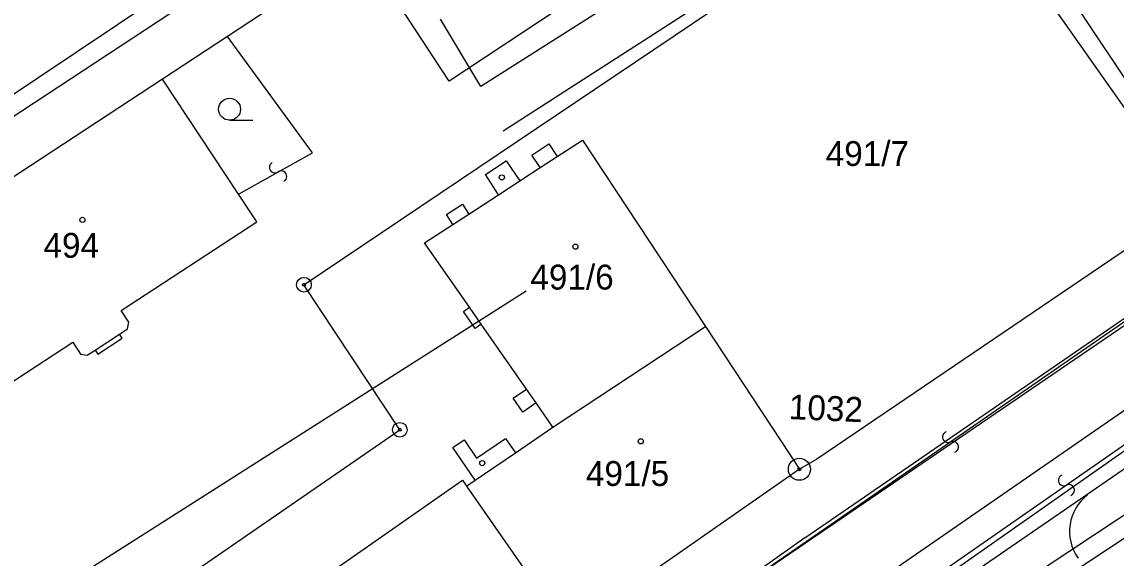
# Model space of a CAD drawing. Extents: x -469926 to -462499, y -1098642 to -1092733.
# Drawn here: x -464653.5 to -464578.7, y -1094798 to -1094761.4 of the extents above; entities that cross this region are included whole.
import ezdxf

# ---------------------------------------------------------------- set-up
doc = ezdxf.new("R2010")
doc.units = 0
for name, color, linetype in [('Vrstva 1', 7, 'Continuous'), ('Vrstva 13', 7, 'Continuous'), ('Vrstva 14', 7, 'Continuous'), ('Vrstva 16', 7, 'Continuous'), ('Vrstva 24', 7, 'Continuous'), ('Vrstva 25', 7, 'Continuous'), ('Vrstva 29', 7, 'Continuous'), ('Vrstva 4', 7, 'Continuous'), ('Vrstva 50', 7, 'Continuous'), ('Vrstva 51', 7, 'Continuous'), ('Vrstva 52', 7, 'Continuous'), ('Vrstva 55', 7, 'Continuous'), ('Vrstva 6', 7, 'Continuous'), ('Vrstva 62', 7, 'Continuous'), ('Vrstva 8', 7, 'Continuous')]:
    doc.layers.add(name, color=color, linetype=linetype)

msp = doc.modelspace()

# ---------------------------------------------------------------- linework, layer by layer
at = {"layer": 'Vrstva 1'}
for p, q in [((-464634.21, -1094779.35), (-464589.02, -1094748.95)), ((-464589.02, -1094748.95), (-464572.77, -1094773.35)), ((-464630.23, -1094756.32), (-464639.43, -1094762.38)), ((-464624.28, -1094765.44), (-464630.23, -1094756.32)), ((-464611.25, -1094756.81), (-464624.28, -1094765.44)), ((-464639.43, -1094762.38), (-464643.87, -1094765.3)), ((-464643.87, -1094765.3), (-464665.7, -1094779.64)), ((-464638.68, -1094773.16), (-464643.87, -1094765.3)), ((-464618.64, -1094770.49), (-464617.48, -1094769.73)), ((-464617.48, -1094769.73), (-464616.92, -1094770.59)), ((-464616.92, -1094770.59), (-464615.19, -1094769.47)), ((-464615.19, -1094769.47), (-464606.79, -1094782.21)), ((-464618.08, -1094771.35), (-464618.64, -1094770.49)), ((-464621.82, -1094771.82), (-464620.39, -1094770.88)), ((-464620.39, -1094770.88), (-464619.47, -1094772.26)), ((-464620.92, -1094773.2), (-464621.82, -1094771.82)), ((-464619.47, -1094772.26), (-464618.08, -1094771.35)), ((-464637.43, -1094775.05), (-464638.68, -1094773.16)), ((-464622.94, -1094774.52), (-464620.92, -1094773.2)), ((-464572.77, -1094773.35), (-464599.18, -1094791.26)), ((-464624.47, -1094774.56), (-464623.38, -1094773.85)), ((-464623.38, -1094773.85), (-464622.94, -1094774.52)), ((-464646.7, -1094781.12), (-464637.43, -1094775.05)), ((-464624.04, -1094775.23), (-464624.47, -1094774.56)), ((-464625.97, -1094776.49), (-464624.04, -1094775.23)), ((-464622.91, -1094780.88), (-464625.97, -1094776.49)), ((-464627.66, -1094789.26), (-464634.21, -1094779.35)), ((-464623.32, -1094781.17), (-464622.91, -1094780.88)), ((-464646.17, -1094781.92), (-464646.7, -1094781.12)), ((-464622.51, -1094782.34), (-464623.32, -1094781.17)), ((-464646.8, -1094782.74), (-464646.25, -1094782.37)), ((-464646.25, -1094782.37), (-464646.17, -1094781.92)), ((-464622.1, -1094782.05), (-464622.51, -1094782.34)), ((-464619.02, -1094786.48), (-464622.1, -1094782.05)), ((-464617.21, -1094789.08), (-464606.79, -1094782.21)), ((-464606.79, -1094782.21), (-464600.37, -1094791.96)), ((-464648.29, -1094784.1), (-464646.62, -1094783.01)), ((-464646.62, -1094783.01), (-464646.8, -1094782.74)), ((-464659.28, -1094789.36), (-464650, -1094783.28)), ((-464650, -1094783.28), (-464649.48, -1094784.09)), ((-464649.01, -1094784.17), (-464648.47, -1094783.82)), ((-464648.47, -1094783.82), (-464648.29, -1094784.1)), ((-464649.48, -1094784.09), (-464649.01, -1094784.17)), ((-464619.92, -1094787.11), (-464619.02, -1094786.48)), ((-464619.27, -1094788.06), (-464619.92, -1094787.11)), ((-464618.36, -1094787.43), (-464619.27, -1094788.06)), ((-464617.21, -1094789.08), (-464618.36, -1094787.43)), ((-464584.85, -1094801.06), (-464564.88, -1094787.84)), ((-464619.77, -1094790.83), (-464617.21, -1094789.08)), ((-464677.56, -1094823.65), (-464627.66, -1094789.26)), ((-464624.03, -1094790.47), (-464623.27, -1094789.95)), ((-464623.27, -1094789.95), (-464622.42, -1094791.21)), ((-464622.42, -1094791.21), (-464620.44, -1094789.85)), ((-464620.44, -1094789.85), (-464619.77, -1094790.83)), ((-464622.51, -1094792.7), (-464624.03, -1094790.47)), ((-464599.18, -1094791.26), (-464600.37, -1094791.96)), ((-464600.37, -1094791.96), (-464616.22, -1094803)), ((-464638.52, -1094803.28), (-464623.39, -1094792.7)), ((-464623.39, -1094792.7), (-464623.11, -1094793.11)), ((-464623.11, -1094793.11), (-464622.51, -1094792.7)), ((-464623.11, -1094793.11), (-464616.22, -1094803))]:
    msp.add_line(p, q, dxfattribs=at)
at = {"layer": 'Vrstva 13'}
msp.add_lwpolyline([(-464577.203, -1094814.915), (-464588.105, -1094798.729), (-464563.394, -1094781.758), (-464539.828, -1094765.367), (-464538.684, -1094766.974), (-464515.578, -1094750.881), (-464516.681, -1094749.247), (-464507.774, -1094743.087), (-464497.543, -1094739.644), (-464468.806, -1094719.853), (-464461.527, -1094711.239), (-464457.849, -1094708.87), (-464451.112, -1094708.727), (-464446.582, -1094710.263), (-464433.775, -1094721.042), (-464425.798, -1094731.568), (-464428.001, -1094733.301)], dxfattribs=at)
at = {"layer": 'Vrstva 14'}
msp.add_line((-464567.281, -1094783.067), (-464626.574, -1094824.638), dxfattribs=at)
at = {"layer": 'Vrstva 16'}
for p, q in [((-464592.416, -1094746.954), (-464622.126, -1094765.798)), ((-464574.283, -1094772.81), (-464592.416, -1094746.954)), ((-464622.126, -1094765.798), (-464624.887, -1094761.203)), ((-464684.318, -1094821.304), (-464619.041, -1094779.771))]:
    msp.add_line(p, q, dxfattribs=at)
at = {"layer": 'Vrstva 24'}
for centre, radius in [((-464634.21, -1094779.35), 0.5), ((-464634.21, -1094779.35), 0.1), ((-464627.66, -1094789.26), 0.5), ((-464627.66, -1094789.26), 0.1), ((-464600.37, -1094791.96), 0.75), ((-464600.37, -1094791.96), 0.1)]:
    msp.add_circle(centre, radius, dxfattribs=at)
at = {"layer": 'Vrstva 25'}
for centre in [(-464649.34, -1094774.92), (-464615.67, -1094776.75), (-464611.21, -1094790.05)]:
    msp.add_circle(centre, 0.175, dxfattribs=at)
at = {"layer": 'Vrstva 29'}
msp.add_line((-464639.29, -1094768.11), (-464637.69, -1094768.11), dxfattribs=at)
for centre, radius in [((-464639.29, -1094767.36), 0.75), ((-464620.69, -1094772.02), 0.175), ((-464622.03, -1094791.54), 0.175)]:
    msp.add_circle(centre, radius, dxfattribs=at)
at = {"layer": 'Vrstva 4'}
for p, q in [((-464656.26, -1094769.29), (-464600.04, -1094732.28)), ((-464633.63, -1094770.33), (-464639.43, -1094762.38)), ((-464638.68, -1094773.16), (-464633.63, -1094770.33)), ((-464618.08, -1094771.35), (-464616.92, -1094770.59)), ((-464620.92, -1094773.2), (-464619.47, -1094772.26)), ((-464624.04, -1094775.23), (-464622.94, -1094774.52)), ((-464568.95, -1094775.51), (-464740.87, -1094894.35)), ((-464622.1, -1094782.05), (-464622.91, -1094780.88)), ((-464568.03, -1094783.25), (-464734.68, -1094899.04)), ((-464648.47, -1094783.82), (-464646.8, -1094782.74)), ((-464618.36, -1094787.43), (-464619.02, -1094786.48)), ((-464622.51, -1094792.7), (-464619.77, -1094790.83))]:
    msp.add_line(p, q, dxfattribs=at)
at = {"layer": 'Vrstva 51'}
for centre, radius, start, end in [((-464636.192, -1094771.336), 0.376, 118.57036, 304.88149), ((-464635.757, -1094771.951), 0.377, 297.89432, 125.55753), ((-464590.222, -1094789.761), 0.376, 110.50036, 296.81149), ((-464589.879, -1094790.431), 0.377, 289.82432, 117.48753), ((-464582.308, -1094792.717), 0.376, 110.50036, 296.81149), ((-464581.964, -1094793.387), 0.377, 289.82432, 117.48753)]:
    msp.add_arc(centre, radius, start, end, dxfattribs=at)
at = {"layer": 'Vrstva 52'}
msp.add_line((-464625.126, -1094826.096), (-464563.149, -1094785.122), dxfattribs=at)
at = {"layer": 'Vrstva 55'}
for points in [[(-464599.998, -1094796.65), (-464569.665, -1094775.778), (-464568.887, -1094773.701), (-464569.72, -1094771.133)], [(-464599.998, -1094796.65), (-464642.249, -1094826.676), (-464694.688, -1094862.168), (-464739.46, -1094893.358), (-464742.64, -1094896.927), (-464743.843, -1094900.322), (-464744.575, -1094904.065), (-464743.957, -1094909.516), (-464742.953, -1094918.419), (-464744.12, -1094927.343), (-464746.595, -1094932.316), (-464749.164, -1094935.47)]]:
    msp.add_lwpolyline(points, dxfattribs=at)
at = {"layer": 'Vrstva 6'}
for p, q in [((-464620.604, -1094768.841), (-464582.612, -1094744.345)), ((-464669.927, -1094776.963), (-464622.647, -1094745.267)), ((-464759.002, -1094912.82), (-464561.721, -1094776.545))]:
    msp.add_line(p, q, dxfattribs=at)
at = {"layer": 'Vrstva 62'}
msp.add_arc((-464578.759, -1094796.208), 3.161, 127.69371, 215.20847, dxfattribs=at)
at = {"layer": 'Vrstva 8'}
msp.add_line((-464775.409, -1094916.575), (-464558.448, -1094768.678), dxfattribs=at)

# ---------------------------------------------------------------- texts
at = {"layer": 'Vrstva 50'}
for s, p in [('491/7', (-464598.573, -1094771.24)), ('494', (-464651.997, -1094777.51)), ('491/6', (-464618.745, -1094779.68)), ('491/5', (-464614.953, -1094793.1))]:
    msp.add_text(s, height=1.7, dxfattribs=at).set_placement(p)
msp.add_text('1032', height=1.7, rotation=357.471, dxfattribs=at).set_placement((-464601.122, -1094788.525))

doc.saveas('drawing.dxf')
